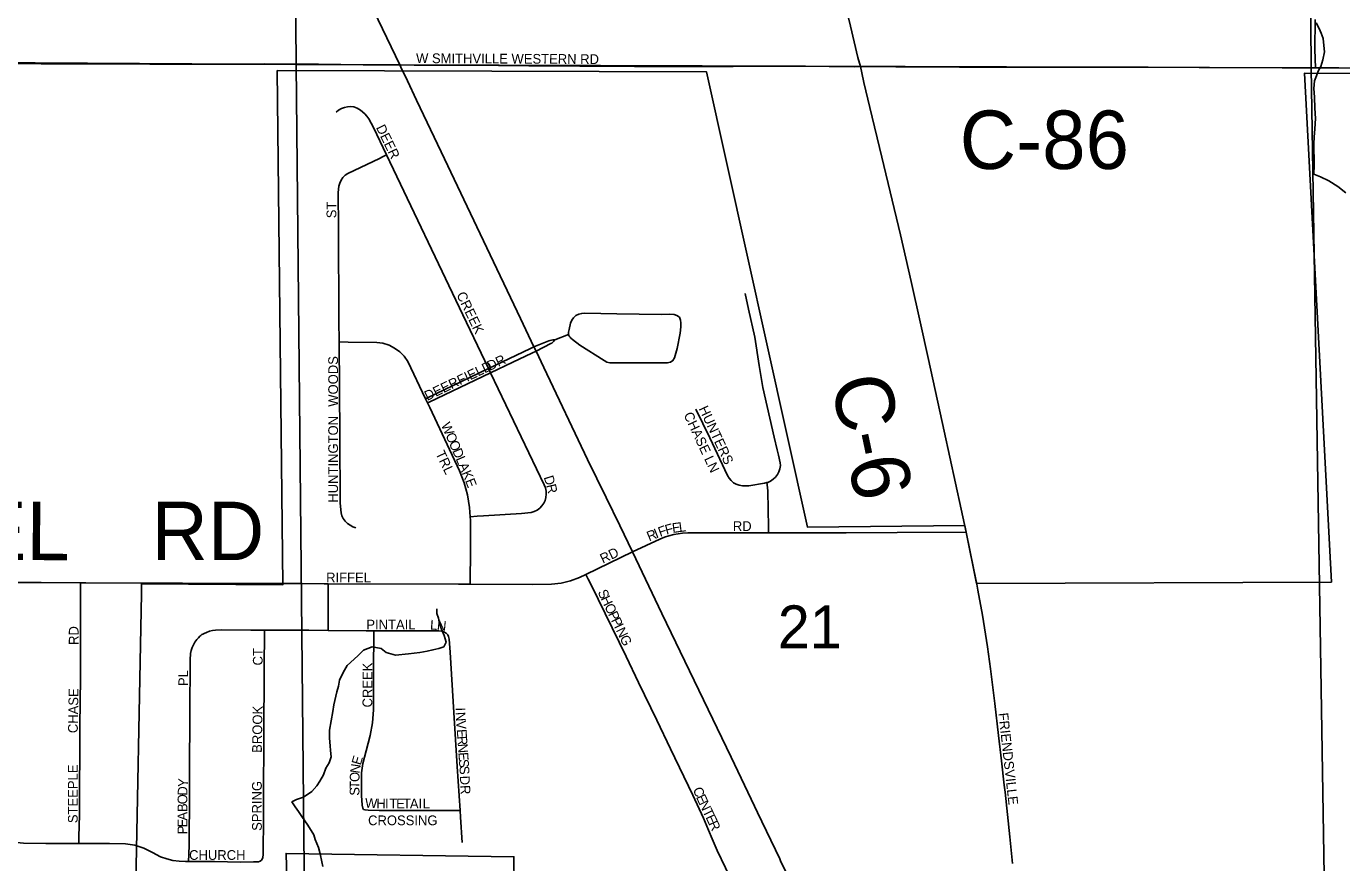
# Model space of a CAD drawing. Extents: x 1985906 to 2360102, y 891258 to 1222054.
# Drawn here: x 2118331 to 2125091, y 1037407 to 1041703 of the extents above; entities that cross this region are included whole.
import ezdxf

# ---------------------------------------------------------------- set-up
doc = ezdxf.new("R2010")
doc.units = 0
for name, color, linetype in [('GM_X_City_Street', 7, 'Continuous'), ('GM_X_City_Street_Text', 7, 'Continuous'), ('GM_X_Corporation', 7, 'Continuous'), ('GM_X_County_Road', 7, 'Continuous'), ('GM_X_County_Road_Text', 7, 'Continuous'), ('GM_X_Minor_River', 7, 'Continuous'), ('GM_X_Section', 7, 'Continuous'), ('GM_X_Section_Text', 7, 'Continuous'), ('GM_X_State_Route', 7, 'Continuous'), ('GM_X_Township_Road', 7, 'Continuous'), ('GM_X_Township_Road_Text', 7, 'Continuous'), ('GM_X_Township_Subdivision', 7, 'Continuous'), ('GM_X_Township_Subdivision_Text', 7, 'Continuous')]:
    doc.layers.add(name, color=color, linetype=linetype)

msp = doc.modelspace()

# ---------------------------------------------------------------- linework, layer by layer
at = {"layer": 'GM_X_City_Street'}
for points in [[(2120251.1, 1041504.2), (2120323.8, 1041503.9), (2120602.3, 1041502.3), (2120913.5, 1041499.4), (2121175.6, 1041498), (2121388.6, 1041497.4), (2121456.1, 1041497.1)], [(2120182.2, 1041043.3), (2120115.1, 1041183.8), (2120091.4, 1041227), (2120081.3, 1041240.7), (2120070.5, 1041252.5), (2120048, 1041272.1), (2120030.8, 1041282.4), (2120014.6, 1041288.8), (2119998.5, 1041290.8), (2119981.9, 1041288.9), (2119965.8, 1041285.8), (2119950.6, 1041279.9), (2119936.2, 1041271.8), (2119923.1, 1041262)], [(2119938.6, 1040081.5), (2119937.9, 1040191.1), (2119935.5, 1040667.8), (2119933.9, 1040848.7), (2119937.5, 1040881.3), (2119942.3, 1040897), (2119949.4, 1040911.8), (2119958.7, 1040925.4), (2119969.9, 1040937.4), (2119983.2, 1040946.9), (2120146.9, 1041023.9), (2120161.2, 1041031.7), (2120182.2, 1041043.3)], [(2120707.2, 1039945.2), (2120575.3, 1040221.2), (2120182.2, 1041043.3)], [(2122137.2, 1039359.6), (2122141.3, 1039360.7), (2122156.3, 1039367.3), (2122169.8, 1039376.4), (2122181.7, 1039387.7), (2122191.7, 1039400.8), (2122199.1, 1039415.2), (2122204, 1039430.8), (2122206.2, 1039446.7), (2122205.4, 1039460.2), (2122197.1, 1039500.8), (2122190.6, 1039527.5), (2122174.7, 1039592.2), (2122115.9, 1039848.1), (2122097.9, 1039960.7), (2122074.5, 1040106.5), (2122043, 1040250.7), (2122024.7, 1040330.7)], [(2121047.7, 1040091.8), (2121117.1, 1040120.7), (2121118.7, 1040115.6), (2121121.4, 1040111.6), (2121125.3, 1040106.3), (2121129.9, 1040101.6), (2121137.3, 1040094.6), (2121176.1, 1040065.8), (2121300, 1039985.7), (2121314.6, 1039978.4), (2121330.3, 1039975), (2121559.6, 1039973.9), (2121625.2, 1039973.7), (2121641.1, 1039977.2), (2121654.1, 1039986.3), (2121662.8, 1040000), (2121676.2, 1040047.3), (2121692.1, 1040127), (2121694.7, 1040160.1), (2121695.3, 1040179.2), (2121693.4, 1040192.9), (2121688.4, 1040208.3), (2121683.3, 1040213.1), (2121674.5, 1040218.1), (2121660.3, 1040222.4), (2121638.7, 1040223.8), (2121594.8, 1040223.5), (2121365.7, 1040226.1), (2121202.1, 1040229.5), (2121185.8, 1040228.2), (2121169.9, 1040224.3), (2121155.4, 1040217), (2121143.2, 1040206.2), (2121134.2, 1040192.7), (2121128.7, 1040177.3), (2121121, 1040146.4), (2121118, 1040131.5), (2121117.1, 1040120.7)], [(2120025.1, 1039127.5), (2120009.5, 1039132.9), (2119994.8, 1039140.1), (2119981.3, 1039149.5), (2119969.5, 1039161), (2119960, 1039174.3), (2119952.9, 1039189.1), (2119948.8, 1039204.9), (2119944.4, 1039254.1), (2119941.7, 1039599.3), (2119938.6, 1040081.5)], [(2120382.8, 1039790.4), (2120291.4, 1039980.7), (2120273.4, 1040007.9), (2120250.6, 1040031.3), (2120224.2, 1040050.5), (2120195.3, 1040065.7), (2120164.3, 1040075.8), (2120131.9, 1040079.7), (2119984.9, 1040081.1), (2119938.6, 1040081.5)], [(2120940.2, 1040056.3), (2121016, 1040087.3), (2121023.1, 1040089.3), (2121030.6, 1040090.9), (2121036.9, 1040091.7), (2121047.7, 1040091.8)], [(2120950.9, 1040034), (2121027.6, 1040073.3), (2121032.1, 1040076.2), (2121035.9, 1040079.6), (2121042, 1040085.4), (2121047.7, 1040091.8)], [(2120707.2, 1039945.2), (2120918.7, 1040046), (2120940.2, 1040056.3)], [(2120717.5, 1039923.6), (2120830.7, 1039977.8), (2120929.6, 1040024.1), (2120950.9, 1040034)], [(2120382.8, 1039790.4), (2120389.3, 1039793.5), (2120707.2, 1039945.2)], [(2120717.5, 1039923.6), (2120707.2, 1039945.2)], [(2120393.3, 1039768.6), (2120400.9, 1039772.2), (2120717.5, 1039923.6)], [(2120612.9, 1039182.9), (2120647.6, 1039186.2), (2120680.3, 1039189.4), (2120876.9, 1039201), (2120925.8, 1039206.1), (2120941.5, 1039210.9), (2120956.1, 1039218.4), (2120969.5, 1039227.8), (2120981.1, 1039239.4), (2120990.5, 1039252.9), (2120997.6, 1039267.7), (2121001.9, 1039283.5), (2121003.4, 1039299.8), (2121002.4, 1039316.2), (2120998.8, 1039332.1), (2120992.9, 1039347.5), (2120717.5, 1039923.6)], [(2120393.3, 1039768.6), (2120382.8, 1039790.4)], [(2120612.9, 1039182.9), (2120609.4, 1039231.5), (2120598.1, 1039295.8), (2120580.8, 1039358.8), (2120558.1, 1039420.1), (2120404.6, 1039745.1), (2120393.3, 1039768.6)], [(2121772.4, 1039737.2), (2121843.8, 1039589.5), (2121934.7, 1039396.4), (2121943.1, 1039382.4), (2121953.4, 1039369.7), (2121965.8, 1039359), (2121980, 1039350.8), (2121995.4, 1039345.4), (2122011.6, 1039342.8), (2122044.3, 1039343.6), (2122125.5, 1039356.2), (2122137.2, 1039359.6)], [(2122145.2, 1039100.9), (2122144.8, 1039130.3), (2122141.4, 1039315.6), (2122140.1, 1039333.5), (2122137.2, 1039359.6)], [(2120612.9, 1038837.5), (2120613.1, 1038872.3), (2120614.2, 1038986.6), (2120614, 1039166.3), (2120612.9, 1039182.9)], [(2121447.1, 1039003.3), (2121587.7, 1039069.1), (2121611.6, 1039079.1), (2121633.8, 1039085.3), (2121659.5, 1039092.1), (2121681.4, 1039095.9), (2121703.3, 1039098.9), (2121730, 1039100.7), (2121927.4, 1039100.8), (2122145.2, 1039100.9)], [(2122145.2, 1039100.9), (2122158.3, 1039100.9), (2122470.1, 1039101.7), (2122544.6, 1039101.4), (2122807.3, 1039102.4), (2123160.5, 1039105.4)], [(2121205.8, 1038887.6), (2121447.1, 1039003.3)], [(2120612.9, 1038837.5), (2120931.2, 1038835.9), (2121030.1, 1038837.1), (2121079.7, 1038842.4), (2121128.2, 1038854.6), (2121174.5, 1038872.6), (2121205.8, 1038887.6)], [(2122152.7, 1036907.1), (2122123.8, 1036967.1), (2122053.3, 1037113.9), (2121881.9, 1037469.5), (2121855, 1037529.3), (2121837, 1037575), (2121812, 1037635.5), (2121756.6, 1037754.5), (2121641.8, 1037991.3), (2121571, 1038139.7), (2121478, 1038332.2), (2121413.9, 1038465.5), (2121378.6, 1038539.7), (2121270.7, 1038761.3), (2121234.8, 1038835.1), (2121218.8, 1038864.2), (2121205.8, 1038887.6)], [(2119748.7, 1038840.7), (2119862.7, 1038839.9), (2119882.4, 1038839.8)], [(2119882.5, 1038599), (2119882.5, 1038633.1), (2119882.4, 1038804.3), (2119882.4, 1038839.8)], [(2119882.4, 1038839.8), (2120553.1, 1038837.8), (2120612.9, 1038837.5)], [(2123399.8, 1037402.8), (2123385.1, 1037539.6), (2123360.7, 1037769.1), (2123356.4, 1037805.3), (2123342.7, 1037931), (2123327.2, 1038061.2), (2123308.1, 1038224.1), (2123286.2, 1038403.1), (2123270.7, 1038516.8), (2123244.8, 1038678.6), (2123221.5, 1038807.4), (2123215.6, 1038837.4)], [(2119223.8, 1038571.3), (2119228.4, 1038574.9), (2119233.8, 1038578.7), (2119238.7, 1038581.3), (2119245.9, 1038584.9), (2119258.2, 1038590.3), (2119273, 1038595.8), (2119288.4, 1038599.4), (2119304.4, 1038601.3), (2119336.9, 1038602.6), (2119485.5, 1038601.3), (2119554.8, 1038601.1)], [(2119533.6, 1037415.5), (2119539.6, 1037419.6), (2119544, 1037425.2), (2119547.2, 1037434.4), (2119548.9, 1037449.6), (2119549.7, 1037644.9), (2119550.1, 1037776.6), (2119551.9, 1038023.4), (2119553.8, 1038435), (2119554.6, 1038566.7), (2119554.8, 1038601.1)], [(2119554.8, 1038601.1), (2119782.8, 1038600.7), (2119882.5, 1038599)], [(2119882.5, 1038599), (2120077.4, 1038597.8), (2120116.5, 1038597.9)], [(2120064.9, 1037680.6), (2120060.7, 1037688), (2120057.6, 1037703.5), (2120053.3, 1037752.8), (2120054, 1037868.5), (2120060.2, 1037917.6), (2120077.4, 1037981.4), (2120098.8, 1038061.1), (2120110, 1038126.2), (2120114.8, 1038192.1), (2120116.2, 1038406.9), (2120116.4, 1038572.1), (2120116.5, 1038597.9)], [(2120116.5, 1038597.9), (2120369.5, 1038598.3), (2120450.5, 1038597.7), (2120466.5, 1038596.4), (2120477.7, 1038593.3), (2120489.2, 1038586.5)], [(2120560.4, 1037675.3), (2120546.3, 1037902), (2120528.8, 1038179.2), (2120510.1, 1038489.2), (2120503.7, 1038555.8), (2120501.1, 1038569.8), (2120497.5, 1038577.1), (2120489.2, 1038586.5)], [(2119165.5, 1037412.8), (2119166.6, 1037450.1), (2119167.9, 1037499.3), (2119169.5, 1037761.5), (2119171.5, 1038285.8), (2119172.6, 1038334.8), (2119172.6, 1038449.4), (2119175.5, 1038481.3), (2119178.8, 1038496.7), (2119183.7, 1038511.8), (2119190.2, 1038526.3), (2119198, 1038540.1), (2119207.2, 1038553.1), (2119212.7, 1038559.3), (2119215.7, 1038562.7), (2119223.8, 1038571.3)], [(2120064.9, 1037680.6), (2120072.3, 1037678.2), (2120088.3, 1037676.9), (2120144.2, 1037675.1), (2120526.5, 1037675.3), (2120560.4, 1037675.3)], [(2120571.1, 1037510.7), (2120562.5, 1037641.1), (2120560.4, 1037675.3)], [(2118980.2, 1037460.1), (2119021.8, 1037438.1), (2119053, 1037427.4), (2119084.7, 1037419.3), (2119117, 1037414.5), (2119149.8, 1037412.8), (2119165.5, 1037412.8)], [(2119165.5, 1037412.8), (2119299.3, 1037413.2), (2119432.4, 1037410.8), (2119498.7, 1037411), (2119516.6, 1037411.6), (2119525.1, 1037411.9), (2119533.6, 1037415.5)]]:
    msp.add_lwpolyline(points, dxfattribs=at)
at = {"layer": 'GM_X_Corporation'}
for points in [[(2118891, 1037128), (2118923, 1038787.6), (2118924, 1038839.9), (2119649.1, 1038834.3), (2119621.1, 1041475.7), (2121826.4, 1041469.4), (2122346.5, 1039129.8), (2123153.4, 1039139.5), (2123160.5, 1039105.4), (2123214.8, 1038841.1), (2125038.1, 1038848.1), (2124900.3, 1041462.3), (2126278.4, 1041459.1)], [(2120851.7, 1036143.8), (2120837.4, 1037437.6), (2119666.1, 1037455), (2119675.2, 1037122)]]:
    msp.add_lwpolyline(points, dxfattribs=at)
at = {"layer": 'GM_X_County_Road'}
for points in [[(2122618.2, 1041495.6), (2122604.7, 1041543.3), (2122566.2, 1041703), (2122467.3, 1042117.8), (2122403.6, 1042389.3), (2122326.3, 1042708.1), (2122246.5, 1043043.1), (2122169.6, 1043367.6), (2122129.4, 1043542.5), (2122104.6, 1043650), (2122007.7, 1044048.5), (2121952.8, 1044271.6), (2121826.7, 1044781), (2121745.8, 1045106.8), (2121723.5, 1045194.9), (2121666, 1045417.2), (2121544.7, 1045877.3), (2121393.7, 1046434.2), (2121284.2, 1046839.3)], [(2124956.5, 1041488.6), (2124953.3, 1041584.4), (2124954.6, 1041737.1)], [(2116116, 1041518.6), (2116154.7, 1041518.4), (2116311.5, 1041516.7), (2116459.1, 1041516.3), (2116573.8, 1041514.8), (2116688.2, 1041513.6), (2116851.2, 1041511.9), (2116916.5, 1041511), (2117024.8, 1041509.5), (2117138.5, 1041509.5), (2117342.1, 1041509.1), (2117456.9, 1041509.6), (2117604.3, 1041510.5), (2117702.6, 1041510.9), (2117899.5, 1041510.9), (2118227.6, 1041510.9), (2118408.1, 1041510.6), (2118588.6, 1041509.3), (2118966, 1041509), (2119261.3, 1041508.4), (2119392.5, 1041508.3), (2119490.8, 1041509), (2119556.4, 1041509.4), (2119729.7, 1041507.4)], [(2119729.7, 1041507.4), (2119832.5, 1041507.7), (2120061.8, 1041504.9), (2120251.1, 1041504.2)], [(2121456.1, 1041497.1), (2121650.7, 1041496.4), (2121919.1, 1041496.1)], [(2121919.1, 1041496.1), (2121963.1, 1041496.4), (2122044.3, 1041497.2), (2122158, 1041497.5), (2122336.3, 1041497.2), (2122457.1, 1041496.2), (2122586.9, 1041495.2), (2122618.2, 1041495.6)], [(2123160.5, 1039105.4), (2123136.2, 1039223), (2123047.7, 1039623.4), (2122967.6, 1039992.1), (2122924.6, 1040184.3), (2122878.5, 1040392.5), (2122823, 1040632.2), (2122727, 1041031), (2122666.6, 1041286.4), (2122636, 1041414.1), (2122625.4, 1041464.4), (2122618.2, 1041495.6)], [(2122618.2, 1041495.6), (2122799.3, 1041494.4), (2123127.6, 1041493.2), (2123291.9, 1041492.5), (2123784.2, 1041492.6), (2123948.2, 1041492.7), (2124095.9, 1041492.6), (2124358.4, 1041491.6), (2124785.3, 1041490.1), (2124956.5, 1041488.6)], [(2124956.5, 1041488.6), (2125076.9, 1041488.6), (2125223.5, 1041487.2)], [(2123215.6, 1038837.4), (2123199.2, 1038919.9), (2123160.5, 1039105.4)]]:
    msp.add_lwpolyline(points, dxfattribs=at)
at = {"layer": 'GM_X_Minor_River'}
for points in [[(2125111.8, 1040846.7), (2125071.2, 1040880.3), (2125024.6, 1040909.8), (2124982.2, 1040929.3), (2124947.8, 1040942.8), (2124949.3, 1040989), (2124947.8, 1041101.3), (2124949.4, 1041133.4), (2124952.9, 1041175.6), (2124956.2, 1041229.8), (2124953.5, 1041281.9), (2124950.8, 1041338), (2124948.2, 1041384.1), (2124951.7, 1041422.3), (2124961.4, 1041448.5), (2124969.1, 1041472.7), (2124982.8, 1041496.9), (2124994.4, 1041531.2), (2125001.9, 1041571.4), (2124999.5, 1041603.4), (2124995, 1041639.5), (2124984.6, 1041667.4), (2124974.3, 1041691.4), (2124959.8, 1041721.2)], [(2119855, 1037387), (2119850.7, 1037411), (2119842.1, 1037453), (2119833.6, 1037485), (2119815, 1037526.8), (2119808.7, 1037550.8), (2119777.9, 1037600.6), (2119747.2, 1037644.3), (2119730.8, 1037670.1), (2119712.4, 1037694), (2119696, 1037719.8), (2119720, 1037732.2), (2119756, 1037744.7), (2119797.8, 1037773.3), (2119823.5, 1037801.8), (2119839.2, 1037826), (2119858.9, 1037858.4), (2119870.5, 1037892.7), (2119888.2, 1037921), (2119897.9, 1037951.2), (2119895.4, 1037983.2), (2119893.1, 1038007.3), (2119888.6, 1038047.3), (2119890.1, 1038087.5), (2119897.5, 1038135.7), (2119906.9, 1038184), (2119912.5, 1038218.2), (2119927.7, 1038284.5), (2119935.3, 1038314.7), (2119941, 1038344.9), (2119960.5, 1038383.3), (2119980.1, 1038419.6), (2120035.7, 1038470.5), (2120063.5, 1038499), (2120109.4, 1038515.6), (2120155.7, 1038508.2), (2120180.1, 1038486.5), (2120228.5, 1038473.1), (2120294.6, 1038480), (2120352.8, 1038486.8), (2120390.9, 1038493.3), (2120420.9, 1038499.7), (2120450.9, 1038508.1), (2120476.9, 1038516.5), (2120488.7, 1038540.7), (2120478.2, 1038574.7), (2120465.7, 1038606.6), (2120455.3, 1038634.6), (2120448.9, 1038662.5), (2120440.6, 1038686.5), (2120440.3, 1038710.6)]]:
    msp.add_lwpolyline(points, dxfattribs=at)
at = {"layer": 'GM_X_Section'}
for points in [[(2114343.5, 1046864.4), (2119673, 1046863.7), (2119718.5, 1041506.7), (2114352.9, 1041541.2)], [(2119673, 1046863.7), (2124892.5, 1046844.3), (2124934, 1041489.3), (2119718.5, 1041506.7)], [(2124892.5, 1046844.3), (2129997.9, 1046828.2), (2130109.5, 1041463.5), (2124934, 1041489.3)], [(2114352.9, 1041541.2), (2119718.5, 1041506.7), (2119771.9, 1036177.8), (2114398.2, 1036216.2)], [(2119718.5, 1041506.7), (2124934, 1041489.3), (2125019.2, 1036172.5), (2119771.9, 1036177.8)], [(2124934, 1041489.3), (2130109.5, 1041463.5), (2130202.8, 1036134.8), (2125019.2, 1036172.5)]]:
    msp.add_lwpolyline(points, close=True, dxfattribs=at)
at = {"layer": 'GM_X_State_Route'}
for points in [[(2120251.1, 1041504.2), (2120072.5, 1041875.9), (2119918.4, 1042201.8), (2119769.6, 1042512.4), (2119663.6, 1042732.2), (2119387.5, 1043310), (2119329.9, 1043428.6), (2119249.8, 1043593.6)], [(2121311.3, 1039283.1), (2121216, 1039477.6), (2120990.8, 1039950.3), (2120950.9, 1040034), (2120940.2, 1040056.3), (2120871, 1040201.4), (2120681, 1040600.3), (2120462.7, 1041058.1), (2120336.2, 1041324.2), (2120289.7, 1041422.3), (2120256.1, 1041493.5), (2120251.1, 1041504.2)], [(2122089.6, 1037665.5), (2122073.9, 1037698.4), (2121952.8, 1037949.1), (2121598, 1038686.9), (2121447.1, 1039003.3), (2121381.5, 1039139.6), (2121311.3, 1039283.1)], [(2122203.2, 1037427.2), (2122089.6, 1037665.5)], [(2122361, 1037098.7), (2122207.8, 1037417.6), (2122203.2, 1037427.2)]]:
    msp.add_lwpolyline(points, dxfattribs=at)
at = {"layer": 'GM_X_Township_Road'}
for points in [[(2117112.9, 1038859.2), (2117161.9, 1038856.3), (2117276.4, 1038853.3), (2117653.5, 1038852.4), (2117948.5, 1038848.7), (2118063.3, 1038847.1), (2118407, 1038846.2), (2118609.9, 1038845)], [(2118609.9, 1038845), (2118636.5, 1038844.9), (2118996.5, 1038843.4)], [(2118996.5, 1038843.4), (2119134.4, 1038843.6), (2119513.1, 1038840.7), (2119748.7, 1038840.7)]]:
    msp.add_lwpolyline(points, dxfattribs=at)
at = {"layer": 'GM_X_Township_Subdivision'}
for points in [[(2118601.5, 1037506.1), (2118602.1, 1037539.9), (2118604.3, 1037654), (2118606.4, 1038110.6), (2118609.8, 1038355.2), (2118609.4, 1038534.7), (2118610.5, 1038714.1), (2118610, 1038811.9), (2118609.9, 1038845)], [(2118010.2, 1037564.9), (2118138.3, 1037536.5), (2118251, 1037514.6), (2118316.2, 1037508.1), (2118431, 1037505.9), (2118601.5, 1037506.1)], [(2118601.5, 1037506.1), (2118758.8, 1037506.2), (2118840.7, 1037504.3), (2118889.2, 1037496.7), (2118935.9, 1037481.6), (2118980.2, 1037460.1)]]:
    msp.add_lwpolyline(points, dxfattribs=at)

# ---------------------------------------------------------------- texts
at = {"layer": 'GM_X_City_Street_Text'}
for s, rotation, p in [('W SMITHVILLE WESTERN RD', 359.70326, (2120334.2, 1041513.9)), ('DEER', 295.86409, (2120127, 1041183)), ('ST', 90, (2119924.3, 1040716.9)), ('CREEK', 295.64151, (2120540.6, 1040324.9)), ('WOODS', 90, (2119933.1, 1039748.9)), ('DR', 25.20979, (2120713.2, 1039932.8)), ('DEERFIELD', 25.56052, (2120391.9, 1039778.8)), ('HUNTERS', 294.96365, (2121785.9, 1039739.6)), ('HUNTINGTON', 90, (2119933.1, 1039256.1)), ('W', 293.39065, (2120461.6, 1039655.8)), ('CHASE LN', 295.06831, (2121707.9, 1039707.6)), ('O', 293.3978, (2120484.3, 1039603.3)), ('TRL', 295.56048, (2120433.1, 1039509.4)), ('O', 293.39661, (2120501.7, 1039562.9)), ('D', 293.39661, (2120519.2, 1039522.5)), ('L', 293.38693, (2120536.7, 1039482.2)), ('A', 293.3978, (2120550.7, 1039449.8)), ('K', 293.22012, (2120568.1, 1039409.5)), ('D', 287.50528, (2120989.8, 1039386.8)), ('E', 291.42594, (2120585.3, 1039369.4)), ('R', 283.05834, (2121002.7, 1039345.9)), ('I', 21.9751, (2121568.6, 1039072.2)), ('F', 19.52793, (2121588.5, 1039080.2)), ('F', 14.92086, (2121620.7, 1039091.7)), ('E', 7.67227, (2121653, 1039100.4)), ('L', 7.14874, (2121687.8, 1039105.1)), ('RD', 0.00001, (2121962.1, 1039110.9)), ('R', 21.97727, (2121531.9, 1039057.4)), ('RD', 25.19926, (2121294, 1038942.8)), ('RIFFEL', 0.00001, (2119872.1, 1038846.9)), ('S', 293.76551, (2121266.8, 1038797.7)), ('H', 295.44441, (2121281.7, 1038764)), ('O', 295.76158, (2121300.7, 1038724)), ('PINTAIL', 0.00001, (2120078.9, 1038605.3)), ('L', 355.89881, (2120404.9, 1038605.3)), ('N', 354.37422, (2120439.7, 1038602.8)), ('P', 295.74643, (2121319.8, 1038684.3)), ('P', 295.74643, (2121335.1, 1038652.6)), ('I', 295.72455, (2121350.4, 1038620.9)), ('N', 295.74161, (2121360, 1038601.1)), ('G', 295.74161, (2121379.1, 1038561.5)), ('CT', 90, (2119545.9, 1038420.1)), ('PL', 90, (2119163.1, 1038314.5)), ('CREEK', 90, (2120109.1, 1038204.5)), ('BROOK', 89.04733, (2119541.5, 1037971.1)), ('I', 271.04878, (2120537.1, 1038204.2)), ('N', 273.27489, (2120537.6, 1038180.1)), ('FRIENDSVILLE', 276.34117, (2123326.7, 1038174.7)), ('V', 273.99236, (2120540.2, 1038135.5)), ('E', 274.02443, (2120543.2, 1038091.6)), ('R', 274.03764, (2120545.7, 1038056.4)), ('N', 274.0249, (2120548.5, 1038016.9)), ('N', 81.59785, (2120043.8, 1037863.7)), ('E', 73.98893, (2120049.8, 1037905.5)), ('E', 274.01945, (2120551.6, 1037973.1)), ('S', 274.04327, (2120554.1, 1037937.9)), ('Y', 87.17906, (2119160.5, 1037794.6)), ('O', 89.62116, (2120043.6, 1037821.6)), ('S', 274.03307, (2120556.5, 1037902.8)), ('DR', 273.01099, (2120559.1, 1037853)), ('D', 87.98891, (2119158.9, 1037750.8)), ('SPRING', 90, (2119541.5, 1037570.9)), ('S', 89.61748, (2120043.1, 1037751.2)), ('T', 89.60382, (2120043.4, 1037786.4)), ('C', 291.40899, (2121755.7, 1037784.4)), ('O', 89.79232, (2119158.8, 1037707.2)), ('B', 89.9757, (2119158.8, 1037667.7)), ('W', 356.71992, (2120070.7, 1037690.3)), ('H', 358.69785, (2120129.7, 1037686.9)), ('I', 359.9482, (2120174.9, 1037685.9)), ('T', 359.99563, (2120196.9, 1037685.9)), ('E', 359.99563, (2120232.1, 1037685.9)), ('T', 359.99563, (2120267.3, 1037685.9)), ('A', 0.00001, (2120302.5, 1037685.9)), ('I', 0.00001, (2120346.5, 1037685.9)), ('L', 0.00001, (2120368.5, 1037685.9)), ('E', 295.01752, (2121771.5, 1037744.4)), ('N', 295.50991, (2121786.6, 1037712.1)), ('A', 89.98704, (2119158.7, 1037623.7)), ('CROSSING', 0.00001, (2120087.7, 1037599.9)), ('T', 295.5163, (2121805.5, 1037672.3)), ('E', 295.50211, (2121820.7, 1037640.6)), ('E', 89.97267, (2119158.7, 1037588.5)), ('P', 89.98633, (2119158.7, 1037553.3)), ('R', 295.51385, (2121835.8, 1037608.8)), ('CHURCH', 0.00001, (2119168.1, 1037421.9))]:
    msp.add_text(s, height=50, rotation=rotation, dxfattribs=at).set_placement(p)
at = {"layer": 'GM_X_County_Road_Text'}
for s, rotation, p in [('C-86', 0.00001, (2123128.1, 1040970)), ('C-6', 281.93594, (2122464.1, 1039883.1))]:
    msp.add_text(s, height=300, rotation=rotation, dxfattribs=at).set_placement(p)
at = {"layer": 'GM_X_Section_Text'}
msp.add_text('21', height=221, rotation=0.00001, dxfattribs=at).set_placement((2122193.1, 1038507.8))
at = {"layer": 'GM_X_Township_Road_Text'}
for s, rotation, p in [('RIFFEL', 359.59316, (2117172.2, 1038969.9)), ('RD', 0.00001, (2118974.5, 1038961.2))]:
    msp.add_text(s, height=300, rotation=rotation, dxfattribs=at).set_placement(p)
at = {"layer": 'GM_X_Township_Subdivision_Text'}
for s, rotation, p in [('RD', 90, (2118599.9, 1038525.7)), ('CHASE', 88.97759, (2118595.5, 1038072.2)), ('STEEPLE', 90, (2118595.5, 1037610.5))]:
    msp.add_text(s, height=50, rotation=rotation, dxfattribs=at).set_placement(p)

doc.saveas('drawing.dxf')
